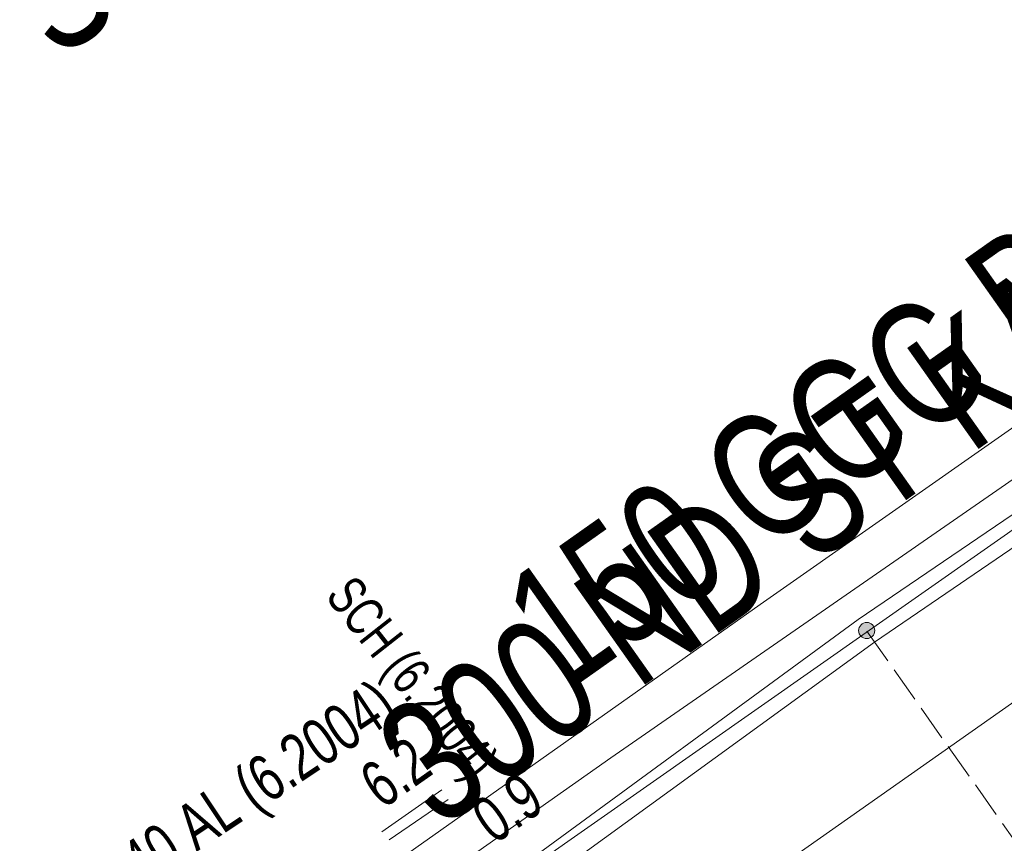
# Model space of a CAD drawing. Header units: metres. Extents: x -740 to 758, y -633 to 854.
# Tile 704 of 1056: x 219 to 231, y -69 to -59. Entities that reach past the tile are written whole.
import ezdxf

# ---------------------------------------------------------------- set-up
doc = ezdxf.new("R2010")
doc.units = ezdxf.units.M
doc.header["$MEASUREMENT"] = 0
doc.linetypes.add('416_125', pattern=[0.5408, 0.416, -0.1248])
for name, color, linetype in [('Gas.LOVION', 7, 'Continuous'), ('Grundkarte.LOVION', 7, 'Continuous'), ('Strom.LOVION', 7, 'Continuous'), ('StromBemass.LOVION', 7, 'Continuous'), ('Wasser.LOVION', 7, 'Continuous')]:
    doc.layers.add(name, color=color, linetype=linetype)
doc.styles.add('ERSTELLTER_STIL_1', font='arial.ttf')

msp = doc.modelspace()

# ---------------------------------------------------------------- hatches: boundary and pattern name
at = {"layer": 'StromBemass.LOVION', "linetype": 'Continuous', "lineweight": 13}
msp.add_hatch(color=7, dxfattribs=at).paths.add_polyline_path([(229.24, -66.435), (229.247, -66.426), (229.252, -66.416), (229.257, -66.405), (229.26, -66.393), (229.261, -66.382), (229.261, -66.37), (229.259, -66.359), (229.257, -66.347), (229.252, -66.337), (229.247, -66.326), (229.24, -66.317), (229.232, -66.309), (229.223, -66.301), (229.213, -66.295), (229.202, -66.29), (229.191, -66.286), (229.18, -66.284), (229.168, -66.284), (229.156, -66.284), (229.145, -66.287), (229.134, -66.29), (229.123, -66.295), (229.114, -66.301), (229.105, -66.309), (229.097, -66.317), (229.09, -66.327), (229.084, -66.337), (229.08, -66.348), (229.077, -66.359), (229.076, -66.371), (229.076, -66.382), (229.077, -66.394), (229.08, -66.405), (229.085, -66.416), (229.09, -66.426), (229.097, -66.436), (229.105, -66.444), (229.114, -66.452), (229.124, -66.458), (229.134, -66.463), (229.146, -66.466), (229.157, -66.468), (229.169, -66.469), (229.18, -66.468), (229.192, -66.466), (229.203, -66.463), (229.213, -66.458), (229.223, -66.451), (229.232, -66.444)])

# ---------------------------------------------------------------- linework, layer by layer
at = {"layer": 'Gas.LOVION', "color": 5, "linetype": 'Continuous', "lineweight": 18}
msp.add_lwpolyline([(208.187, -65.644), (207.207, -66.346), (206.003, -67.187), (209.374, -71.735), (213.182, -77.584), (231.121, -65.027), (234.872, -62.429), (240.175, -58.63), (244.634, -55.563), (252.668, -49.916), (254.525, -48.508), (255.093, -48.112), (261.165, -43.869), (271.041, -36.962), (271.274, -36.777), (278.041, -31.918), (282.69, -28.686), (295.8, -19.483), (304.857, -13.115)], dxfattribs=at)
at = {"layer": 'Grundkarte.LOVION', "color": 8, "linetype": 'Continuous', "lineweight": 18}
for points in [[(208.701, -79.662), (227.943, -66.077), (245.066, -54.088), (264.452, -40.459), (282.645, -27.626), (300.68, -14.986), (304.104, -12.523)], [(306.193, -14.24), (209.538, -82.181), (194.801, -92.578), (192.336, -94.267), (175.192, -106.347), (166.201, -112.634), (130.053, -138.011), (129.607, -138.291)], [(306.193, -14.24), (209.538, -82.181), (194.801, -92.578), (192.336, -94.267), (175.192, -106.347), (166.201, -112.634), (130.053, -138.011), (129.607, -138.291)], [(243.054, -113.012), (232.627, -120.327), (227.43, -112.825), (226.435, -111.415), (220.428, -102.87), (219.363, -101.348), (213.457, -92.941), (212.424, -91.446), (208.713, -86.134), (209.538, -82.181), (306.193, -14.24)]]:
    msp.add_lwpolyline(points, dxfattribs=at)
at = {"layer": 'Grundkarte.LOVION', "color": 253, "linetype": 'Continuous', "lineweight": 18}
msp.add_lwpolyline([(243.054, -113.012), (232.627, -120.327), (227.43, -112.825), (226.435, -111.415), (220.428, -102.87), (219.363, -101.348), (213.457, -92.941), (212.424, -91.446), (208.713, -86.134), (209.538, -82.181), (306.193, -14.24)], dxfattribs=at)
at = {"layer": 'Strom.LOVION', "color": 1, "linetype": 'Continuous', "lineweight": 18}
msp.add_lwpolyline([(304.889, -13.141), (295.381, -20.189), (281.581, -30.035), (271.992, -36.559), (265.817, -40.961), (261.899, -43.664), (259.297, -45.322), (252.435, -50.101), (245.238, -55.091), (237.536, -60.499), (229.068, -66.248), (225.014, -69.215)], dxfattribs=at)
at = {"layer": 'Strom.LOVION', "color": 150, "linetype": 'Continuous', "lineweight": 18}
msp.add_lwpolyline([(305.13, -13.339), (295.553, -20.438), (281.766, -30.268), (272.164, -36.808), (266.005, -41.223), (262.071, -43.913), (259.456, -45.587), (252.607, -50.35), (245.397, -55.356), (237.708, -60.748), (229.257, -66.51), (224.317, -70.096), (227.393, -74.51)], dxfattribs=at)
at = {"layer": 'StromBemass.LOVION', "color": 7, "linetype": '416_125', "lineweight": 13}
msp.add_lwpolyline([(229.17, -66.385), (232.344, -70.878)], dxfattribs=at)
at = {"layer": 'StromBemass.LOVION', "color": 7, "linetype": 'Continuous', "lineweight": 13}
for points in [[(223.588, -68.69), (224.28, -68.208)], [(223.671, -68.785), (224.35, -68.32)]]:
    msp.add_lwpolyline(points, dxfattribs=at)
msp.add_circle((229.168, -66.376), 0.0928, dxfattribs=at)
at = {"layer": 'Wasser.LOVION', "color": 150, "linetype": 'Continuous', "lineweight": 18}
msp.add_lwpolyline([(234.33, -62.172), (232.286, -63.642), (226.224, -67.841), (219.905, -72.286), (214.057, -76.257), (213.313, -76.803), (212.461, -77.314), (212.003, -77.773), (211.126, -78.317), (205.796, -82.148), (201.051, -85.464), (197.658, -88.087), (198.246, -88.812)], dxfattribs=at)

# ---------------------------------------------------------------- texts
at = {"layer": 'Gas.LOVION', "color": 5, "linetype": 'Continuous', "lineweight": 18, "char_height": 1.42278, "attachment_point": 7, "rotation": 35.2424, "style": 'ERSTELLTER_STIL_1'}
for s, insert in [('{\\A1;\\W0.72102x;200 ND ST KA (1977)}', (215.803, -63.214)), ('{\\A1;\\W0.72103x;300 ND ST KA (1977)}', (224.492, -69.025))]:
    msp.add_mtext(s, dxfattribs=dict(at, insert=insert))
at = {"layer": 'Strom.LOVION', "color": 7, "linetype": 'Continuous', "lineweight": 13, "insert": (222.822, -66.068), "char_height": 0.4446, "attachment_point": 7, "rotation": 308.1399, "style": 'ERSTELLTER_STIL_1'}
msp.add_mtext('{\\A1;\\W0.71563x;SCH (6.2004)}', dxfattribs=at)
at = {"layer": 'Strom.LOVION', "color": 1, "linetype": 'Continuous', "lineweight": 18, "insert": (220.197, -69.954), "char_height": 0.53355, "attachment_point": 7, "rotation": 33.679, "style": 'ERSTELLTER_STIL_1'}
msp.add_mtext('{\\A1;\\W0.72369x;3x240 AL (6.2004)}', dxfattribs=at)
at = {"layer": 'StromBemass.LOVION', "color": 7, "linetype": 'Continuous', "lineweight": 13, "char_height": 0.53355, "attachment_point": 7, "rotation": 35.0506, "style": 'ERSTELLTER_STIL_1'}
for s, insert in [('{\\A1;\\W0.71555x;6.2}', (223.598, -68.445)), ('{\\A1;\\W0.71555x;0.9}', (224.887, -68.849))]:
    msp.add_mtext(s, dxfattribs=dict(at, insert=insert))
at = {"layer": 'Wasser.LOVION', "color": 150, "linetype": 'Continuous', "lineweight": 18, "insert": (225.95, -67.445), "char_height": 1.42282, "attachment_point": 7, "rotation": 35.2438, "style": 'ERSTELLTER_STIL_1'}
msp.add_mtext('{\\A1;\\W0.71925x;150 GGG BA ZM (1977)}', dxfattribs=at)

doc.saveas('drawing.dxf')
